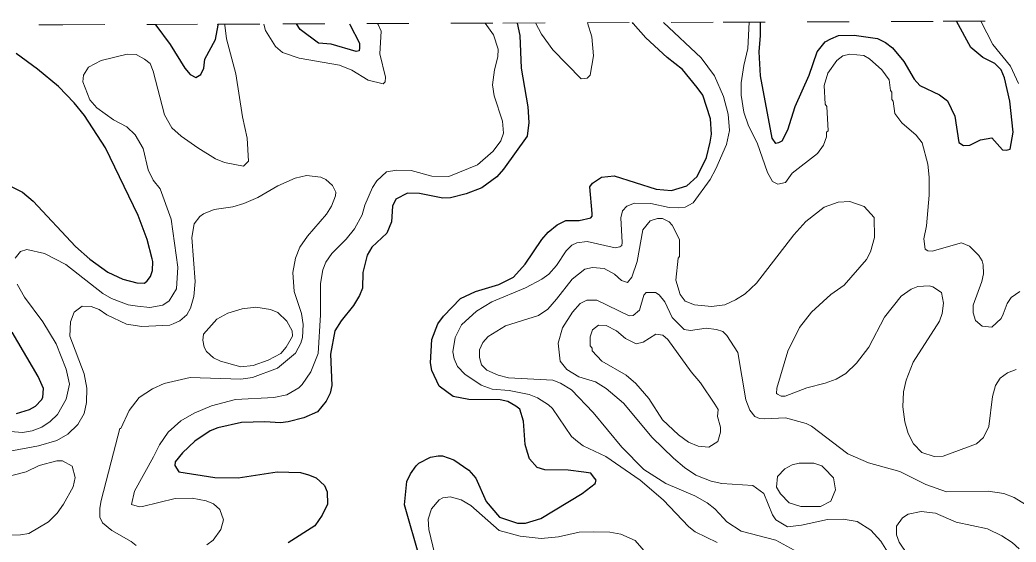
# Model space of a CAD drawing. Extents: x 423 to 448.8, y 7456.3 to 7484.
# Drawn here: x 438.607 to 440.978, y 7482.766 to 7484.01 of the extents above; entities that cross this region are included whole.
import ezdxf

# ---------------------------------------------------------------- set-up
doc = ezdxf.new("R2010")
doc.units = 0
doc.header["$LTSCALE"] = 0.032
doc.linetypes.add('SHORT_DASHED', pattern=[2.7, 1.5, -1.2])
for name, color, linetype, lineweight in [('1', 7, 'Continuous', 25), ('2', 7, 'Continuous', 13), ('22', 7, 'SHORT_DASHED', 13)]:
    doc.layers.add(name, color=color, linetype=linetype, lineweight=lineweight)

msp = doc.modelspace()

# ---------------------------------------------------------------- linework, layer by layer
at = {"layer": '1'}
for points in [[(440.369, 7484.005), (440.3696, 7483.9727), (440.3657, 7483.9341), (440.3689, 7483.8768), (440.3967, 7483.7283), (440.4054, 7483.7158), (440.4054, 7483.7167), (440.4137, 7483.7183), (440.4214, 7483.7221), (440.4354, 7483.7484), (440.4524, 7483.8041), (440.4857, 7483.8784), (440.505, 7483.9341), (440.5243, 7483.958), (440.5375, 7483.965), (440.556, 7483.9727), (440.5932, 7483.9735), (440.6489, 7483.9657), (440.6674, 7483.9565), (440.6844, 7483.9433), (440.7115, 7483.9109), (440.7355, 7483.8691), (440.7494, 7483.8536), (440.7958, 7483.8319), (440.8151, 7483.8173), (440.8322, 7483.7809), (440.8422, 7483.7182), (440.853, 7483.7105), (440.8685, 7483.7113), (440.8933, 7483.7244), (440.9203, 7483.7291), (440.9459, 7483.7005), (440.9544, 7483.6997), (440.9644, 7483.702), (440.9714, 7483.7422), (440.9636, 7483.8165), (440.9505, 7483.8722), (440.9428, 7483.8908), (440.928, 7483.9062), (440.8995, 7483.9209), (440.8708, 7483.9441), (440.8364, 7484.0068)], [(438.9296, 7483.9993), (438.9311, 7483.9973), (438.965, 7483.9518), (438.9998, 7483.8954), (439.0122, 7483.8799), (439.0261, 7483.873), (439.0377, 7483.8799), (439.0447, 7483.8954), (439.0478, 7483.9162), (439.0725, 7483.9635), (439.0794, 7483.9979), (439.0787, 7483.9999)], [(439.7908, 7484.0027), (439.7972, 7483.9727), (439.8003, 7483.8954), (439.8166, 7483.8026), (439.8189, 7483.7655), (439.8143, 7483.7329), (439.7586, 7483.6548), (439.7424, 7483.6363), (439.7068, 7483.6099), (439.6697, 7483.5953), (439.6325, 7483.586), (439.614, 7483.5852), (439.5583, 7483.5961), (439.5296, 7483.5976), (439.5018, 7483.5829), (439.4941, 7483.5659), (439.4917, 7483.5288), (439.4809, 7483.5017), (439.4446, 7483.4684), (439.4337, 7483.4498), (439.4237, 7483.4081), (439.4229, 7483.371), (439.4152, 7483.3532), (439.4012, 7483.3292), (439.3719, 7483.2928), (439.3572, 7483.2689), (439.3463, 7483.2132), (439.3494, 7483.139), (439.3456, 7483.1204), (439.3363, 7483.1018), (439.3154, 7483.0763), (439.2829, 7483.0616), (439.2458, 7483.0523), (439.2272, 7483.05), (439.1901, 7483.0523), (439.1344, 7483.0507), (439.0787, 7483.0384), (439.0602, 7483.0307), (439.0238, 7483.0059), (438.9944, 7482.9788), (438.9766, 7482.9572), (438.9758, 7482.9486), (438.9859, 7482.9332), (439.071, 7482.92), (439.1267, 7482.9192), (439.2195, 7482.9332), (439.2752, 7482.9316), (439.2938, 7482.9262), (439.3123, 7482.9185), (439.3324, 7482.9007), (439.3386, 7482.8853), (439.3394, 7482.8558), (439.327, 7482.8296), (439.3092, 7482.8048), (439.2458, 7482.7638)], [(439.3917, 7484.0011), (439.3927, 7483.9991), (439.4152, 7483.9549), (439.4152, 7483.9433), (439.4146, 7483.9366), (439.4074, 7483.9348), (439.3479, 7483.9526), (439.3177, 7483.9549), (439.2744, 7483.9874), (439.2656, 7484.0006)], [(439.5598, 7482.7244), (439.5227, 7482.8543), (439.5281, 7482.91), (439.5366, 7482.9286), (439.5505, 7482.9471), (439.5567, 7482.9541), (439.5846, 7482.968), (439.6031, 7482.9711), (439.6132, 7482.9711), (439.6403, 7482.9618), (439.6758, 7482.937), (439.6921, 7482.9177), (439.7168, 7482.8621), (439.7485, 7482.8249), (439.7919, 7482.811), (439.8104, 7482.811), (439.8468, 7482.8218), (439.9458, 7482.8813), (439.9767, 7482.9054), (439.979, 7482.9131), (439.9728, 7482.9216), (439.9662, 7482.9298), (439.9497, 7482.9324), (439.9125, 7482.937), (439.8568, 7482.9378), (439.8383, 7482.9432), (439.8205, 7482.9641), (439.8151, 7482.9796), (439.8096, 7482.9982), (439.8058, 7483.0539), (439.7973, 7483.0825), (439.788, 7483.0894), (439.7687, 7483.101), (439.7501, 7483.1049), (439.6759, 7483.1057), (439.6387, 7483.1126), (439.6054, 7483.1374), (439.5877, 7483.1745), (439.5845, 7483.1931), (439.5876, 7483.2488), (439.6023, 7483.2859), (439.6155, 7483.3045), (439.6557, 7483.3462), (439.6913, 7483.3632), (439.747, 7483.3795), (439.7818, 7483.3972), (439.8096, 7483.4282), (439.8498, 7483.487), (439.8646, 7483.504), (439.8862, 7483.5218), (439.9063, 7483.5318), (439.9388, 7483.5319), (439.9659, 7483.5381), (439.9697, 7483.5427), (439.9697, 7483.5489), (439.9635, 7483.6123), (439.9698, 7483.6208), (439.9914, 7483.6355), (440.0216, 7483.6386), (440.1214, 7483.6069), (440.1585, 7483.6038), (440.1948, 7483.6146), (440.2196, 7483.637), (440.2412, 7483.6819), (440.2505, 7483.719), (440.2536, 7483.7376), (440.2513, 7483.7747), (440.2327, 7483.8304), (440.2196, 7483.849), (440.184, 7483.8923), (440.1477, 7483.9209), (440.0974, 7483.9673), (440.0673, 7484.0018), (440.0656, 7484.0038)], [(438.5783, 7483.6169), (438.6131, 7483.5999), (438.6386, 7483.5782), (438.7392, 7483.47), (438.774, 7483.4398), (438.8165, 7483.4089), (438.8521, 7483.3926), (438.8854, 7483.3833), (438.9039, 7483.3826), (438.9101, 7483.388), (438.9179, 7483.3988), (438.9225, 7483.4128), (438.924, 7483.4344), (438.9219, 7483.4408), (438.9101, 7483.487), (438.8884, 7483.5442), (438.8111, 7483.7051), (438.7608, 7483.7824), (438.7368, 7483.8126), (438.6989, 7483.8513), (438.6495, 7483.893), (438.5984, 7483.9302)], [(438.5992, 7483.0724), (438.6301, 7483.0817), (438.644, 7483.0894), (438.6587, 7483.1049), (438.6618, 7483.1103), (438.6634, 7483.132), (438.651, 7483.1606), (438.5891, 7483.2658)]]:
    msp.add_lwpolyline(points, dxfattribs=at)
at = {"layer": '2'}
for points in [[(440.8942, 7484.007), (440.9234, 7483.9518), (440.9652, 7483.9), (440.9845, 7483.8583)], [(438.6657, 7483.4537), (438.7168, 7483.4274), (438.8049, 7483.3578), (438.825, 7483.3462), (438.8653, 7483.3315), (438.8869, 7483.3277), (438.9163, 7483.3245), (438.9473, 7483.33), (438.9627, 7483.3408), (438.9797, 7483.3694), (438.9828, 7483.4205), (438.9674, 7483.535), (438.941, 7483.6077), (438.9248, 7483.6285), (438.9124, 7483.6525), (438.9008, 7483.7036), (438.8815, 7483.7361), (438.8614, 7483.7554), (438.8297, 7483.7716), (438.7902, 7483.8002), (438.774, 7483.8195), (438.757, 7483.8629), (438.7585, 7483.8783), (438.7709, 7483.8977), (438.8003, 7483.9132), (438.8622, 7483.9286), (438.8838, 7483.9279), (438.9039, 7483.9162), (438.9171, 7483.9062), (438.9248, 7483.8877), (438.9511, 7483.784), (438.9689, 7483.7531), (438.9913, 7483.7329), (439.0308, 7483.7051), (439.0726, 7483.6788), (439.0942, 7483.6703), (439.1398, 7483.6618), (439.1514, 7483.6734), (439.1483, 7483.7283), (439.1367, 7483.7794), (439.1213, 7483.8815), (439.0988, 7483.965), (439.0949, 7483.9979), (439.0947, 7483.9999)], [(439.7148, 7484.0024), (439.7346, 7483.9743), (439.7454, 7483.9403), (439.7447, 7483.9217), (439.7369, 7483.8908), (439.7323, 7483.8552), (439.7362, 7483.8289), (439.7563, 7483.7685), (439.7586, 7483.7399), (439.7516, 7483.7221), (439.7338, 7483.6974), (439.6967, 7483.6649), (439.6279, 7483.6371), (439.5877, 7483.6378), (439.5382, 7483.651), (439.5041, 7483.6517), (439.4801, 7483.6479), (439.4569, 7483.627), (439.4469, 7483.6108), (439.4283, 7483.569), (439.4222, 7483.5458), (439.4036, 7483.5125), (439.3842, 7483.4878), (439.3495, 7483.4537), (439.3355, 7483.4328), (439.3285, 7483.4143), (439.3231, 7483.3818), (439.3231, 7483.3076), (439.317, 7483.2148), (439.2999, 7483.1714), (439.279, 7483.1413), (439.2713, 7483.1335), (439.2427, 7483.1165), (439.2118, 7483.1103), (439.1205, 7483.1057), (439.0633, 7483.0902), (439.0223, 7483.0732), (438.9906, 7483.0546), (438.9604, 7483.0275), (438.9395, 7482.9974), (438.9256, 7482.9688), (438.8799, 7482.8868), (438.873, 7482.8551), (438.8916, 7482.8496), (438.8993, 7482.8504), (438.9766, 7482.8698), (439.0169, 7482.8705), (439.0509, 7482.8644), (439.0679, 7482.8566), (439.0834, 7482.8435), (439.0919, 7482.8187), (439.0857, 7482.7955), (439.0671, 7482.77), (439.0524, 7482.7591)], [(439.1875, 7484.0003), (439.1917, 7483.9851), (439.2156, 7483.9464), (439.2326, 7483.9325), (439.2721, 7483.9186), (439.368, 7483.9023), (439.3974, 7483.8907), (439.4361, 7483.8667), (439.4716, 7483.8575), (439.4763, 7483.8629), (439.4771, 7483.8737), (439.4639, 7483.9294), (439.467, 7483.9835), (439.4597, 7483.9994), (439.4588, 7484.0014)], [(439.8346, 7484.0029), (439.8491, 7483.9758), (439.8754, 7483.9387), (439.9435, 7483.8698), (439.9574, 7483.8714), (439.9643, 7483.8784), (439.9728, 7483.9248), (439.9682, 7483.9696), (439.958, 7484.0034)], [(439.9071, 7483.4599), (439.921, 7483.473), (439.9326, 7483.4785), (439.9574, 7483.4824), (440.0239, 7483.4669), (440.0355, 7483.4692), (440.0401, 7483.4723), (440.0409, 7483.4793), (440.0378, 7483.5381), (440.0417, 7483.5551), (440.0517, 7483.5659), (440.0703, 7483.5736), (440.109, 7483.5728), (440.1523, 7483.5628), (440.1755, 7483.562), (440.191, 7483.5635), (440.2095, 7483.5744), (440.2505, 7483.6301), (440.2637, 7483.6556), (440.2892, 7483.7129), (440.2962, 7483.7469), (440.2931, 7483.7856), (440.2822, 7483.8273), (440.2606, 7483.8768), (440.2288, 7483.9201), (440.1395, 7484.0041)], [(440.9876, 7483.3632), (440.9667, 7483.3485), (440.9574, 7483.3346), (440.9474, 7483.3091), (440.9428, 7483.2983), (440.9203, 7483.2782), (440.8979, 7483.2805), (440.8817, 7483.2936), (440.8763, 7483.3122), (440.8763, 7483.33), (440.8971, 7483.3865), (440.901, 7483.405), (440.9002, 7483.4267), (440.8979, 7483.436), (440.8894, 7483.4483), (440.8677, 7483.4707), (440.8484, 7483.4785), (440.7788, 7483.4592), (440.768, 7483.4599), (440.7618, 7483.4638), (440.7587, 7483.4886), (440.7649, 7483.5195), (440.7711, 7483.5922), (440.7718, 7483.6355), (440.7687, 7483.6665), (440.7548, 7483.7175), (440.7409, 7483.7353), (440.7068, 7483.7646), (440.6898, 7483.7871), (440.686, 7483.8165), (440.6829, 7483.8203), (440.6829, 7483.8382), (440.6798, 7483.842), (440.6759, 7483.8676), (440.6589, 7483.8908), (440.6295, 7483.917), (440.6156, 7483.9255), (440.5823, 7483.9286), (440.5661, 7483.9248), (440.5514, 7483.9132), (440.5305, 7483.883), (440.5212, 7483.8536), (440.5243, 7483.8095), (440.5282, 7483.8041), (440.5313, 7483.7461), (440.5274, 7483.7422), (440.5274, 7483.7314), (440.5197, 7483.7113), (440.5057, 7483.6919), (440.4454, 7483.6448), (440.4299, 7483.6223), (440.4114, 7483.6185), (440.3983, 7483.6254), (440.3866, 7483.6463), (440.3619, 7483.7175), (440.3418, 7483.7577), (440.3302, 7483.7902), (440.324, 7483.8304), (440.324, 7483.8598), (440.3302, 7483.9016), (440.3402, 7483.9418), (440.3431, 7484.0049)], [(438.8838, 7482.7576), (438.8722, 7482.7669), (438.8258, 7482.7932), (438.8041, 7482.8118), (438.7972, 7482.8249), (438.7972, 7482.8466), (438.801, 7482.8651), (438.8304, 7482.9781), (438.8451, 7483.0361), (438.8475, 7483.0361), (438.8676, 7483.0794), (438.8908, 7483.1103), (438.9225, 7483.1312), (438.9503, 7483.1436), (439.0122, 7483.1583), (439.1329, 7483.1544), (439.1607, 7483.1583), (439.2203, 7483.1799), (439.2636, 7483.2163), (439.276, 7483.2395), (439.2798, 7483.2534), (439.2814, 7483.2844), (439.2775, 7483.3107), (439.2597, 7483.3633), (439.2566, 7483.4081), (439.2636, 7483.4421), (439.2736, 7483.4684), (439.2914, 7483.4947), (439.337, 7483.5473), (439.3486, 7483.5659), (439.3587, 7483.5907), (439.3595, 7483.5999), (439.351, 7483.6154), (439.3355, 7483.6301), (439.3232, 7483.6355), (439.2891, 7483.6393), (439.2628, 7483.6332), (439.2211, 7483.6146), (439.1739, 7483.5868), (439.1406, 7483.5728), (439.1143, 7483.5643), (439.0695, 7483.5582), (439.0439, 7483.5481), (439.0354, 7483.5419), (439.0222, 7483.5241), (439.0161, 7483.4916), (439.0246, 7483.3865), (439.0215, 7483.3509), (439.013, 7483.323), (439.0044, 7483.3076), (438.9882, 7483.2928), (438.972, 7483.2859), (438.9643, 7483.2828), (438.8978, 7483.2797), (438.8606, 7483.2851), (438.8142, 7483.3076), (438.7957, 7483.3199), (438.7771, 7483.3269), (438.7554, 7483.3277), (438.7368, 7483.3137), (438.7276, 7483.2905), (438.726, 7483.2565), (438.7601, 7483.1668), (438.7663, 7483.1328), (438.7655, 7483.0987), (438.7601, 7483.0724), (438.7453, 7483.0461), (438.7214, 7483.0229), (438.6951, 7483.0082), (438.6518, 7482.9951), (438.5791, 7482.9819)], [(440.9784, 7483.1768), (440.9582, 7483.1691), (440.9404, 7483.156), (440.9296, 7483.139), (440.9219, 7483.1127), (440.9134, 7483.0415), (440.901, 7483.0152), (440.884, 7482.9997), (440.8051, 7482.9703), (440.7834, 7482.9695), (440.7541, 7482.9796), (440.7339, 7482.9997), (440.7216, 7483.0245), (440.7138, 7483.0523), (440.7091, 7483.0879), (440.7107, 7483.1235), (440.7169, 7483.1513), (440.7331, 7483.1946), (440.7958, 7483.2921), (440.8028, 7483.3107), (440.8059, 7483.3354), (440.8005, 7483.3602), (440.7804, 7483.374), (440.7711, 7483.3764), (440.7448, 7483.3748), (440.7285, 7483.3686), (440.7045, 7483.3516), (440.6651, 7483.3014), (440.6279, 7483.2302), (440.5986, 7483.1923), (440.5731, 7483.1675), (440.5499, 7483.1544), (440.5236, 7483.1443), (440.4803, 7483.1335), (440.4284, 7483.1134), (440.4191, 7483.1134), (440.4106, 7483.118), (440.4083, 7483.1196), (440.4091, 7483.1328), (440.4354, 7483.2209), (440.4632, 7483.2774), (440.4918, 7483.3137), (440.5374, 7483.3555), (440.5692, 7483.3779), (440.6226, 7483.4391), (440.6318, 7483.4576), (440.6411, 7483.4916), (440.6403, 7483.5396), (440.6164, 7483.5651), (440.5823, 7483.5775), (440.5545, 7483.5759), (440.5212, 7483.5636), (440.4779, 7483.5295), (440.4493, 7483.4978), (440.3603, 7483.3826), (440.3333, 7483.357), (440.3108, 7483.3431), (440.2853, 7483.3315), (440.2536, 7483.3269), (440.2126, 7483.3308), (440.1909, 7483.34), (440.1786, 7483.3555), (440.1685, 7483.3896), (440.174, 7483.4421), (440.177, 7483.4467), (440.177, 7483.487), (440.16, 7483.521), (440.1523, 7483.5288), (440.1368, 7483.5365), (440.1245, 7483.5365), (440.1074, 7483.5311), (440.0896, 7483.5102), (440.0765, 7483.4344), (440.0641, 7483.3973), (440.0533, 7483.3841)], [(438.5961, 7483.4421), (438.6084, 7483.4584), (438.6239, 7483.463), (438.6657, 7483.4537)], [(440.2667, 7482.7646), (440.2149, 7482.7901), (440.1995, 7482.8025), (440.1384, 7482.8666), (440.0834, 7482.9131), (440.0015, 7482.9695), (439.9481, 7482.9951), (439.9341, 7483.0051), (439.9202, 7483.0175), (439.8746, 7483.084), (439.8653, 7483.0925), (439.839, 7483.1096), (439.8197, 7483.1173), (439.7718, 7483.1266), (439.7315, 7483.1304), (439.7052, 7483.1397), (439.6666, 7483.166), (439.6488, 7483.1838), (439.641, 7483.2024), (439.6379, 7483.2194), (439.6434, 7483.2534), (439.658, 7483.2836), (439.6944, 7483.3161), (439.7307, 7483.3385), (439.8104, 7483.3717), (439.8499, 7483.3926), (439.8661, 7483.4042), (439.8846, 7483.4251), (439.9071, 7483.4599)], [(440.0533, 7483.3841), (440.0394, 7483.3895), (440.0224, 7483.4042), (439.9976, 7483.4174), (439.9698, 7483.4197), (439.952, 7483.4158), (439.9218, 7483.3926), (439.8847, 7483.3447), (439.8638, 7483.3207), (439.8414, 7483.306), (439.7632, 7483.2813), (439.7222, 7483.2557), (439.7091, 7483.241), (439.7014, 7483.224), (439.7014, 7483.2055), (439.706, 7483.1884), (439.7184, 7483.1753), (439.7455, 7483.1637), (439.7702, 7483.1575), (439.8754, 7483.1513), (439.894, 7483.1443), (439.9203, 7483.1289), (439.9721, 7483.0747), (440.0401, 7482.9919), (440.0927, 7482.9386), (440.1446, 7482.9053), (440.2134, 7482.876), (440.2428, 7482.859), (440.2613, 7482.845), (440.2822, 7482.8226), (440.2899, 7482.8141), (440.324, 7482.7916), (440.4067, 7482.77), (440.4586, 7482.7421)], [(438.5652, 7483.0307), (438.6131, 7483.0268), (438.6363, 7483.0307), (438.6595, 7483.0399), (438.6796, 7483.0531), (438.6966, 7483.0701), (438.7175, 7483.1065), (438.7252, 7483.142), (438.7175, 7483.1776), (438.6936, 7483.238), (438.6618, 7483.2905), (438.6185, 7483.3493), (438.6007, 7483.3803)], [(440.0672, 7483.306), (440.0571, 7483.3052), (439.9806, 7483.3424), (439.9566, 7483.3424), (439.9411, 7483.3346), (439.9226, 7483.3138), (439.8986, 7483.2766), (439.8885, 7483.2395), (439.8932, 7483.1969), (439.9094, 7483.1768), (439.9373, 7483.1598), (439.9775, 7483.1474), (440.003, 7483.132), (440.044, 7483.0972), (440.112, 7483.0152), (440.1631, 7482.9657), (440.1894, 7482.9432), (440.2165, 7482.9255), (440.2529, 7482.9107), (440.2776, 7482.9054), (440.3519, 7482.9007), (440.3781, 7482.8814), (440.3983, 7482.8311), (440.4067, 7482.8187), (440.4346, 7482.8025), (440.4679, 7482.8064), (440.5298, 7482.8195), (440.5669, 7482.8203), (440.6001, 7482.8149), (440.6326, 7482.794), (440.6566, 7482.7677), (440.6721, 7482.7429)], [(441.048, 7482.8257), (440.9737, 7482.8721), (440.949, 7482.8814), (440.9118, 7482.8875), (440.8128, 7482.8852), (440.7633, 7482.903), (440.7015, 7482.934), (440.6272, 7482.9549), (440.5777, 7482.9757), (440.4911, 7483.0422), (440.4787, 7483.0484), (440.4292, 7483.0616), (440.3797, 7483.0593), (440.3673, 7483.0601), (440.3565, 7483.0647), (440.3449, 7483.0802), (440.3348, 7483.1049), (440.3163, 7483.2178), (440.29, 7483.258), (440.2807, 7483.2673), (440.2652, 7483.2727), (440.2405, 7483.2758), (440.2034, 7483.2696), (440.1886, 7483.2727), (440.16, 7483.3006), (440.1422, 7483.3385), (440.1291, 7483.3547), (440.1198, 7483.3609), (440.0982, 7483.3609), (440.0927, 7483.354), (440.0819, 7483.3184), (440.0672, 7483.306)], [(438.5698, 7482.9193), (438.6224, 7482.9332), (438.6533, 7482.9479), (438.6951, 7482.9595), (438.709, 7482.9595), (438.7314, 7482.9463), (438.7384, 7482.9193), (438.7338, 7482.8976), (438.7113, 7482.8559), (438.6958, 7482.835), (438.675, 7482.8141), (438.6286, 7482.7862), (438.6085, 7482.7832), (438.5342, 7482.7816)], [(439.6047, 7482.6965), (439.5807, 7482.7955), (439.5791, 7482.8203), (439.5869, 7482.845), (439.6054, 7482.8666), (439.614, 7482.8713), (439.631, 7482.8736), (439.6573, 7482.8667), (439.6805, 7482.8528), (439.7478, 7482.7932), (439.7981, 7482.7801), (439.8476, 7482.7746), (439.8893, 7482.7785), (439.9388, 7482.7893), (439.9729, 7482.7901), (440.0115, 7482.7893), (440.0378, 7482.7847), (440.0719, 7482.7692), (440.1036, 7482.7329)], [(440.986, 7482.7499), (440.9691, 7482.7646), (440.9443, 7482.7808), (440.9103, 7482.7971), (440.836, 7482.8133), (440.7865, 7482.8349), (440.7525, 7482.8388), (440.7215, 7482.8327), (440.7084, 7482.8234), (440.6937, 7482.804), (440.6937, 7482.7832), (440.6999, 7482.7653), (440.7417, 7482.7043), (440.7695, 7482.6316), (440.7811, 7482.5898), (440.7857, 7482.5573)]]:
    msp.add_lwpolyline(points, dxfattribs=at)
for points in [[(439.0756, 7483.2967), (439.1019, 7483.3114), (439.136, 7483.3215), (439.1685, 7483.3253), (439.204, 7483.3199), (439.2211, 7483.3129), (439.2427, 7483.292), (439.2551, 7483.2688), (439.2558, 7483.2565), (439.2412, 7483.2302), (439.228, 7483.2155), (439.1979, 7483.1993), (439.1623, 7483.1869), (439.1328, 7483.183), (439.0849, 7483.1969), (439.0679, 7483.2047), (439.0516, 7483.2201), (439.0455, 7483.2302), (439.0424, 7483.2472), (439.0439, 7483.2612)], [(440.2613, 7483.0948), (440.2273, 7483.1451), (440.2049, 7483.1714), (440.1492, 7483.2488), (440.1376, 7483.2588), (440.1206, 7483.2612), (440.0904, 7483.2418), (440.0742, 7483.2379), (440.0486, 7483.2511), (440.027, 7483.2689), (440.0023, 7483.282), (439.9844, 7483.2828), (439.9705, 7483.2712), (439.9643, 7483.255), (439.9643, 7483.2333), (439.969, 7483.2279), (439.969, 7483.2217), (439.9922, 7483.1969), (440.0502, 7483.1637), (440.0734, 7483.1436), (440.1043, 7483.108), (440.1368, 7483.057), (440.1747, 7483.0213), (440.1987, 7483.0036), (440.2219, 7482.9943), (440.2467, 7482.992), (440.2683, 7483.0051), (440.2745, 7483.0276), (440.2745, 7483.0399), (440.2675, 7483.0647), (440.2691, 7483.0817)], [(440.5212, 7482.9417), (440.5158, 7482.9471), (440.4973, 7482.9541), (440.4617, 7482.9541), (440.4454, 7482.9502), (440.4277, 7482.9401), (440.4106, 7482.9223), (440.4083, 7482.8968), (440.4176, 7482.8806), (440.4384, 7482.8597), (440.4663, 7482.8504), (440.5127, 7482.8504), (440.5374, 7482.8636), (440.5483, 7482.8899), (440.5436, 7482.9185)]]:
    msp.add_lwpolyline(points, close=True, dxfattribs=at)
at = {"layer": '22'}
for points in [[(439.0787, 7483.9999), (439.2332, 7484.0005), (439.7571, 7484.0026), (440.2809, 7484.0047), (440.8048, 7484.0067), (441.3287, 7484.0087), (441.3949, 7484.009), (441.4528, 7484.0092), (441.6676, 7484.0101)], [(438.4524, 7483.9974), (438.7093, 7483.9984), (438.9296, 7483.9993), (439.0787, 7483.9999)]]:
    msp.add_lwpolyline(points, dxfattribs=at)

doc.saveas('drawing.dxf')
